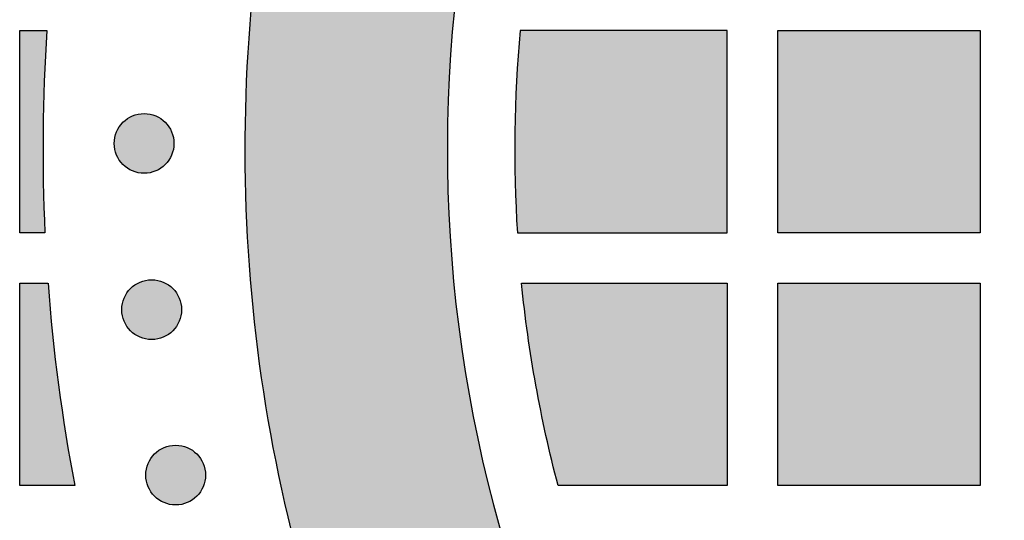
# Model space of a CAD drawing. Header units: millimetres. Extents: x -3873 to -97, y 912 to 4165.
# Tile 433 of 656: x -1848 to -1790, y 2998 to 3028. Entities that reach past the tile are written whole.
import ezdxf

# ---------------------------------------------------------------- set-up
doc = ezdxf.new("R2010")
doc.units = ezdxf.units.MM
doc.layers.add('pattern', color=7, linetype='Continuous', true_color=0x000000)

msp = doc.modelspace()

# ---------------------------------------------------------------- hatches: boundary and pattern name
at = {"layer": 'pattern'}
for points in [[(-1727.51, 3080.489), (-1721.756, 3065.465), (-1735.983, 3071.031), (-1738.491, 3071.965), (-1741.038, 3072.821), (-1743.619, 3073.597), (-1746.232, 3074.289), (-1748.871, 3074.897), (-1751.533, 3075.418), (-1754.214, 3075.853), (-1756.909, 3076.199), (-1759.614, 3076.457), (-1762.325, 3076.625), (-1765.036, 3076.705), (-1767.745, 3076.695), (-1770.446, 3076.597), (-1773.135, 3076.411), (-1775.808, 3076.139), (-1778.46, 3075.781), (-1779.455, 3075.621), (-1780.448, 3075.44), (-1781.441, 3075.24), (-1782.432, 3075.02), (-1783.421, 3074.779), (-1784.407, 3074.519), (-1785.39, 3074.238), (-1786.369, 3073.937), (-1787.343, 3073.617), (-1788.312, 3073.276), (-1789.275, 3072.916), (-1790.231, 3072.537), (-1791.181, 3072.138), (-1792.123, 3071.72), (-1793.057, 3071.282), (-1793.982, 3070.827), (-1794.898, 3070.353), (-1795.803, 3069.86), (-1796.699, 3069.35), (-1797.584, 3068.822), (-1798.457, 3068.278), (-1799.318, 3067.716), (-1800.167, 3067.138), (-1801.003, 3066.544), (-1801.826, 3065.935), (-1802.635, 3065.31), (-1803.429, 3064.671), (-1804.21, 3064.018), (-1804.975, 3063.351), (-1805.726, 3062.671), (-1806.461, 3061.978), (-1807.18, 3061.273), (-1807.885, 3060.554), (-1808.578, 3059.819), (-1809.258, 3059.069), (-1809.925, 3058.303), (-1810.578, 3057.523), (-1811.217, 3056.728), (-1811.842, 3055.919), (-1812.451, 3055.096), (-1813.045, 3054.26), (-1813.623, 3053.411), (-1814.185, 3052.55), (-1814.729, 3051.677), (-1815.257, 3050.792), (-1815.767, 3049.897), (-1816.259, 3048.991), (-1816.734, 3048.075), (-1817.189, 3047.15), (-1817.626, 3046.216), (-1818.045, 3045.274), (-1818.443, 3044.324), (-1818.823, 3043.368), (-1819.183, 3042.405), (-1819.524, 3041.436), (-1819.844, 3040.462), (-1820.145, 3039.483), (-1820.425, 3038.5), (-1820.686, 3037.514), (-1820.926, 3036.525), (-1821.147, 3035.534), (-1821.347, 3034.541), (-1821.528, 3033.548), (-1821.688, 3032.553), (-1822.046, 3029.901), (-1822.318, 3027.228), (-1822.504, 3024.539), (-1822.602, 3021.838), (-1822.611, 3019.13), (-1822.532, 3016.418), (-1822.364, 3013.707), (-1822.106, 3011.002), (-1821.76, 3008.307), (-1821.325, 3005.626), (-1820.804, 3002.964), (-1820.196, 3000.325), (-1819.503, 2997.712), (-1818.728, 2995.131), (-1817.872, 2992.584), (-1816.938, 2990.076), (-1811.372, 2975.849), (-1826.396, 2981.603), (-1827.062, 2983.13), (-1827.702, 2984.672), (-1828.316, 2986.228), (-1828.904, 2987.798), (-1829.464, 2989.382), (-1829.998, 2990.977), (-1830.504, 2992.585), (-1830.982, 2994.204), (-1831.431, 2995.833), (-1831.852, 2997.472), (-1832.243, 2999.119), (-1832.606, 3000.775), (-1832.939, 3002.438), (-1833.242, 3004.107), (-1833.515, 3005.782), (-1833.759, 3007.463), (-1833.972, 3009.147), (-1834.155, 3010.834), (-1834.307, 3012.524), (-1834.43, 3014.216), (-1834.521, 3015.908), (-1834.583, 3017.6), (-1834.614, 3019.292), (-1834.615, 3020.982), (-1834.586, 3022.669), (-1834.527, 3024.354), (-1834.438, 3026.034), (-1834.319, 3027.71), (-1834.171, 3029.38), (-1833.994, 3031.043), (-1833.788, 3032.7), (-1833.553, 3034.349), (-1833.355, 3035.574), (-1833.133, 3036.8), (-1832.886, 3038.024), (-1832.614, 3039.246), (-1832.318, 3040.465), (-1831.996, 3041.681), (-1831.65, 3042.893), (-1831.28, 3044.099), (-1830.884, 3045.3), (-1830.465, 3046.495), (-1830.021, 3047.682), (-1829.553, 3048.862), (-1829.061, 3050.033), (-1828.545, 3051.194), (-1828.006, 3052.345), (-1827.444, 3053.486), (-1826.86, 3054.615), (-1826.253, 3055.732), (-1825.624, 3056.836), (-1824.973, 3057.927), (-1824.302, 3059.003), (-1823.609, 3060.065), (-1822.897, 3061.112), (-1822.164, 3062.142), (-1821.413, 3063.157), (-1820.643, 3064.154), (-1819.855, 3065.134), (-1819.05, 3066.097), (-1818.227, 3067.04), (-1817.389, 3067.966), (-1816.534, 3068.872), (-1815.665, 3069.758), (-1814.778, 3070.627), (-1813.872, 3071.482), (-1812.947, 3072.32), (-1812.003, 3073.143), (-1811.041, 3073.948), (-1810.061, 3074.736), (-1809.064, 3075.506), (-1808.049, 3076.258), (-1807.018, 3076.99), (-1805.972, 3077.702), (-1804.91, 3078.395), (-1803.833, 3079.066), (-1802.743, 3079.717), (-1801.639, 3080.346), (-1800.522, 3080.953), (-1799.393, 3081.538), (-1798.252, 3082.099), (-1797.101, 3082.638), (-1795.939, 3083.154), (-1794.769, 3083.646), (-1793.589, 3084.114), (-1792.402, 3084.558), (-1791.207, 3084.977), (-1790.006, 3085.373), (-1788.799, 3085.743), (-1787.588, 3086.089), (-1786.372, 3086.411), (-1785.153, 3086.707), (-1783.931, 3086.979), (-1782.707, 3087.226), (-1781.481, 3087.448), (-1780.256, 3087.646), (-1778.607, 3087.881), (-1776.95, 3088.087), (-1775.286, 3088.264), (-1773.616, 3088.412), (-1771.941, 3088.531), (-1770.261, 3088.62), (-1768.576, 3088.679), (-1766.889, 3088.708), (-1765.199, 3088.707), (-1763.507, 3088.676), (-1761.815, 3088.614), (-1760.122, 3088.523), (-1758.431, 3088.401), (-1756.741, 3088.248), (-1755.054, 3088.065), (-1753.369, 3087.852), (-1751.689, 3087.609), (-1750.014, 3087.335), (-1748.345, 3087.032), (-1746.682, 3086.699), (-1745.026, 3086.337), (-1743.379, 3085.945), (-1741.74, 3085.524), (-1740.111, 3085.075), (-1738.492, 3084.597), (-1736.884, 3084.091), (-1735.288, 3083.558), (-1733.705, 3082.997), (-1732.135, 3082.409), (-1730.579, 3081.795), (-1729.037, 3081.155)], [(-1846.385, 3027.242), (-1846.541, 3024.245), (-1846.613, 3021.243), (-1846.6, 3018.241), (-1846.503, 3015.242), (-1848.002, 3015.242), (-1848.002, 3027.242)], [(-1818.462, 3015.242), (-1806.002, 3015.242), (-1806.002, 3027.242), (-1818.301, 3027.242), (-1818.422, 3025.746), (-1818.513, 3024.247), (-1818.577, 3022.747), (-1818.611, 3021.245), (-1818.617, 3019.743), (-1818.594, 3018.241), (-1818.543, 3016.74)], [(-1791.002, 3015.242), (-1803.002, 3015.242), (-1803.002, 3027.242), (-1791.002, 3027.242)], [(-1839.363, 3021.803), (-1839.391, 3021.831), (-1839.42, 3021.858), (-1839.45, 3021.884), (-1839.481, 3021.911), (-1839.512, 3021.936), (-1839.545, 3021.962), (-1839.578, 3021.986), (-1839.612, 3022.01), (-1839.647, 3022.034), (-1839.683, 3022.056), (-1839.719, 3022.079), (-1839.757, 3022.1), (-1839.795, 3022.12), (-1839.833, 3022.14), (-1839.873, 3022.159), (-1839.913, 3022.177), (-1839.954, 3022.194), (-1839.995, 3022.21), (-1840.037, 3022.225), (-1840.079, 3022.239), (-1840.122, 3022.252), (-1840.166, 3022.264), (-1840.21, 3022.275), (-1840.254, 3022.285), (-1840.299, 3022.294), (-1840.344, 3022.301), (-1840.389, 3022.308), (-1840.434, 3022.313), (-1840.48, 3022.317), (-1840.526, 3022.32), (-1840.572, 3022.322), (-1840.618, 3022.323), (-1840.663, 3022.322), (-1840.709, 3022.32), (-1840.755, 3022.317), (-1840.801, 3022.313), (-1840.846, 3022.308), (-1840.892, 3022.301), (-1840.936, 3022.294), (-1840.981, 3022.285), (-1841.025, 3022.275), (-1841.069, 3022.264), (-1841.113, 3022.252), (-1841.156, 3022.239), (-1841.198, 3022.225), (-1841.24, 3022.21), (-1841.282, 3022.194), (-1841.322, 3022.177), (-1841.362, 3022.159), (-1841.402, 3022.14), (-1841.441, 3022.12), (-1841.479, 3022.1), (-1841.516, 3022.079), (-1841.552, 3022.056), (-1841.588, 3022.034), (-1841.623, 3022.01), (-1841.657, 3021.986), (-1841.69, 3021.962), (-1841.723, 3021.936), (-1841.754, 3021.911), (-1841.785, 3021.884), (-1841.815, 3021.858), (-1841.844, 3021.831), (-1841.872, 3021.803), (-1841.9, 3021.775), (-1841.927, 3021.746), (-1841.954, 3021.716), (-1841.98, 3021.685), (-1842.006, 3021.654), (-1842.031, 3021.621), (-1842.055, 3021.588), (-1842.08, 3021.554), (-1842.103, 3021.519), (-1842.126, 3021.483), (-1842.148, 3021.447), (-1842.169, 3021.409), (-1842.189, 3021.371), (-1842.209, 3021.333), (-1842.228, 3021.293), (-1842.246, 3021.253), (-1842.263, 3021.212), (-1842.279, 3021.171), (-1842.294, 3021.129), (-1842.308, 3021.087), (-1842.321, 3021.044), (-1842.333, 3021), (-1842.344, 3020.956), (-1842.354, 3020.912), (-1842.363, 3020.867), (-1842.371, 3020.822), (-1842.377, 3020.777), (-1842.382, 3020.732), (-1842.387, 3020.686), (-1842.389, 3020.64), (-1842.391, 3020.594), (-1842.392, 3020.548), (-1842.391, 3020.502), (-1842.389, 3020.457), (-1842.387, 3020.411), (-1842.382, 3020.365), (-1842.377, 3020.32), (-1842.371, 3020.274), (-1842.363, 3020.229), (-1842.354, 3020.185), (-1842.344, 3020.141), (-1842.333, 3020.097), (-1842.321, 3020.053), (-1842.308, 3020.01), (-1842.294, 3019.968), (-1842.279, 3019.926), (-1842.263, 3019.884), (-1842.246, 3019.844), (-1842.228, 3019.804), (-1842.209, 3019.764), (-1842.189, 3019.725), (-1842.169, 3019.687), (-1842.148, 3019.65), (-1842.126, 3019.614), (-1842.103, 3019.578), (-1842.08, 3019.543), (-1842.055, 3019.509), (-1842.031, 3019.476), (-1842.006, 3019.443), (-1841.98, 3019.412), (-1841.954, 3019.381), (-1841.927, 3019.351), (-1841.9, 3019.322), (-1841.872, 3019.294), (-1841.844, 3019.266), (-1841.815, 3019.239), (-1841.785, 3019.212), (-1841.754, 3019.186), (-1841.723, 3019.16), (-1841.69, 3019.135), (-1841.657, 3019.11), (-1841.623, 3019.086), (-1841.588, 3019.063), (-1841.552, 3019.04), (-1841.516, 3019.018), (-1841.479, 3018.997), (-1841.441, 3018.976), (-1841.402, 3018.957), (-1841.362, 3018.938), (-1841.322, 3018.92), (-1841.282, 3018.903), (-1841.24, 3018.887), (-1841.198, 3018.872), (-1841.156, 3018.858), (-1841.113, 3018.845), (-1841.069, 3018.833), (-1841.025, 3018.822), (-1840.981, 3018.812), (-1840.936, 3018.803), (-1840.892, 3018.795), (-1840.846, 3018.789), (-1840.801, 3018.784), (-1840.755, 3018.779), (-1840.709, 3018.776), (-1840.663, 3018.775), (-1840.618, 3018.774), (-1840.572, 3018.775), (-1840.526, 3018.776), (-1840.48, 3018.779), (-1840.434, 3018.784), (-1840.389, 3018.789), (-1840.344, 3018.795), (-1840.299, 3018.803), (-1840.254, 3018.812), (-1840.21, 3018.822), (-1840.166, 3018.833), (-1840.122, 3018.845), (-1840.079, 3018.858), (-1840.037, 3018.872), (-1839.995, 3018.887), (-1839.954, 3018.903), (-1839.913, 3018.92), (-1839.873, 3018.938), (-1839.833, 3018.957), (-1839.795, 3018.976), (-1839.757, 3018.997), (-1839.719, 3019.018), (-1839.683, 3019.04), (-1839.647, 3019.063), (-1839.612, 3019.086), (-1839.578, 3019.11), (-1839.545, 3019.135), (-1839.512, 3019.16), (-1839.481, 3019.186), (-1839.45, 3019.212), (-1839.42, 3019.239), (-1839.391, 3019.266), (-1839.363, 3019.294), (-1839.335, 3019.322), (-1839.308, 3019.351), (-1839.282, 3019.381), (-1839.255, 3019.412), (-1839.23, 3019.443), (-1839.204, 3019.476), (-1839.18, 3019.509), (-1839.156, 3019.543), (-1839.132, 3019.578), (-1839.109, 3019.614), (-1839.087, 3019.65), (-1839.066, 3019.687), (-1839.046, 3019.725), (-1839.026, 3019.764), (-1839.007, 3019.804), (-1838.989, 3019.844), (-1838.972, 3019.884), (-1838.956, 3019.926), (-1838.941, 3019.968), (-1838.927, 3020.01), (-1838.914, 3020.053), (-1838.902, 3020.097), (-1838.891, 3020.141), (-1838.881, 3020.185), (-1838.872, 3020.229), (-1838.865, 3020.274), (-1838.858, 3020.32), (-1838.853, 3020.365), (-1838.849, 3020.411), (-1838.846, 3020.457), (-1838.844, 3020.502), (-1838.843, 3020.548), (-1838.844, 3020.594), (-1838.846, 3020.64), (-1838.849, 3020.686), (-1838.853, 3020.732), (-1838.858, 3020.777), (-1838.865, 3020.822), (-1838.872, 3020.867), (-1838.881, 3020.912), (-1838.891, 3020.956), (-1838.902, 3021), (-1838.914, 3021.044), (-1838.927, 3021.087), (-1838.941, 3021.129), (-1838.956, 3021.171), (-1838.972, 3021.212), (-1838.989, 3021.253), (-1839.007, 3021.293), (-1839.026, 3021.333), (-1839.046, 3021.371), (-1839.066, 3021.409), (-1839.087, 3021.447), (-1839.109, 3021.483), (-1839.132, 3021.519), (-1839.156, 3021.554), (-1839.18, 3021.588), (-1839.204, 3021.621), (-1839.23, 3021.654), (-1839.255, 3021.685), (-1839.282, 3021.716), (-1839.308, 3021.746), (-1839.335, 3021.775)], [(-1844.736, 3000.242), (-1848.002, 3000.242), (-1848.002, 3012.242), (-1846.322, 3012.242), (-1846.053, 3009.227), (-1845.699, 3006.219), (-1845.26, 3003.223)], [(-1838.913, 3011.934), (-1838.942, 3011.962), (-1838.971, 3011.989), (-1839, 3012.016), (-1839.031, 3012.042), (-1839.063, 3012.068), (-1839.095, 3012.093), (-1839.129, 3012.117), (-1839.163, 3012.141), (-1839.198, 3012.165), (-1839.233, 3012.188), (-1839.27, 3012.21), (-1839.307, 3012.231), (-1839.345, 3012.251), (-1839.384, 3012.271), (-1839.423, 3012.29), (-1839.463, 3012.308), (-1839.504, 3012.325), (-1839.545, 3012.341), (-1839.587, 3012.356), (-1839.63, 3012.37), (-1839.673, 3012.383), (-1839.716, 3012.395), (-1839.76, 3012.406), (-1839.804, 3012.416), (-1839.849, 3012.425), (-1839.894, 3012.433), (-1839.939, 3012.439), (-1839.985, 3012.444), (-1840.03, 3012.448), (-1840.076, 3012.451), (-1840.122, 3012.453), (-1840.168, 3012.454), (-1840.214, 3012.453), (-1840.26, 3012.451), (-1840.306, 3012.448), (-1840.351, 3012.444), (-1840.397, 3012.439), (-1840.442, 3012.433), (-1840.487, 3012.425), (-1840.532, 3012.416), (-1840.576, 3012.406), (-1840.62, 3012.395), (-1840.663, 3012.383), (-1840.706, 3012.37), (-1840.749, 3012.356), (-1840.791, 3012.341), (-1840.832, 3012.325), (-1840.873, 3012.308), (-1840.913, 3012.29), (-1840.952, 3012.271), (-1840.991, 3012.251), (-1841.029, 3012.231), (-1841.066, 3012.21), (-1841.103, 3012.188), (-1841.138, 3012.165), (-1841.173, 3012.141), (-1841.208, 3012.117), (-1841.241, 3012.093), (-1841.273, 3012.068), (-1841.305, 3012.042), (-1841.336, 3012.016), (-1841.365, 3011.989), (-1841.394, 3011.962), (-1841.423, 3011.934), (-1841.45, 3011.906), (-1841.477, 3011.877), (-1841.504, 3011.847), (-1841.53, 3011.816), (-1841.556, 3011.785), (-1841.581, 3011.752), (-1841.606, 3011.719), (-1841.63, 3011.685), (-1841.653, 3011.65), (-1841.676, 3011.614), (-1841.698, 3011.578), (-1841.719, 3011.54), (-1841.74, 3011.502), (-1841.76, 3011.464), (-1841.778, 3011.424), (-1841.796, 3011.384), (-1841.813, 3011.343), (-1841.829, 3011.302), (-1841.845, 3011.26), (-1841.859, 3011.218), (-1841.872, 3011.175), (-1841.884, 3011.131), (-1841.895, 3011.087), (-1841.905, 3011.043), (-1841.913, 3010.998), (-1841.921, 3010.953), (-1841.928, 3010.908), (-1841.933, 3010.863), (-1841.937, 3010.817), (-1841.94, 3010.771), (-1841.942, 3010.725), (-1841.942, 3010.679), (-1841.942, 3010.634), (-1841.94, 3010.588), (-1841.937, 3010.542), (-1841.933, 3010.496), (-1841.928, 3010.451), (-1841.921, 3010.406), (-1841.913, 3010.361), (-1841.905, 3010.316), (-1841.895, 3010.272), (-1841.884, 3010.228), (-1841.872, 3010.184), (-1841.859, 3010.141), (-1841.845, 3010.099), (-1841.829, 3010.057), (-1841.813, 3010.016), (-1841.796, 3009.975), (-1841.778, 3009.935), (-1841.76, 3009.895), (-1841.74, 3009.857), (-1841.719, 3009.819), (-1841.698, 3009.781), (-1841.676, 3009.745), (-1841.653, 3009.709), (-1841.63, 3009.674), (-1841.606, 3009.64), (-1841.581, 3009.607), (-1841.556, 3009.574), (-1841.53, 3009.543), (-1841.504, 3009.512), (-1841.477, 3009.482), (-1841.45, 3009.453), (-1841.423, 3009.425), (-1841.394, 3009.397), (-1841.365, 3009.37), (-1841.336, 3009.343), (-1841.305, 3009.317), (-1841.273, 3009.291), (-1841.241, 3009.266), (-1841.208, 3009.242), (-1841.173, 3009.218), (-1841.138, 3009.194), (-1841.103, 3009.171), (-1841.066, 3009.149), (-1841.029, 3009.128), (-1840.991, 3009.108), (-1840.952, 3009.088), (-1840.913, 3009.069), (-1840.873, 3009.051), (-1840.832, 3009.034), (-1840.791, 3009.018), (-1840.749, 3009.003), (-1840.706, 3008.989), (-1840.663, 3008.976), (-1840.62, 3008.964), (-1840.576, 3008.953), (-1840.532, 3008.943), (-1840.487, 3008.934), (-1840.442, 3008.926), (-1840.397, 3008.92), (-1840.351, 3008.915), (-1840.306, 3008.911), (-1840.26, 3008.908), (-1840.214, 3008.906), (-1840.168, 3008.905), (-1840.122, 3008.906), (-1840.076, 3008.908), (-1840.03, 3008.911), (-1839.985, 3008.915), (-1839.939, 3008.92), (-1839.894, 3008.926), (-1839.849, 3008.934), (-1839.804, 3008.943), (-1839.76, 3008.953), (-1839.716, 3008.964), (-1839.673, 3008.976), (-1839.63, 3008.989), (-1839.587, 3009.003), (-1839.545, 3009.018), (-1839.504, 3009.034), (-1839.463, 3009.051), (-1839.423, 3009.069), (-1839.384, 3009.088), (-1839.345, 3009.108), (-1839.307, 3009.128), (-1839.27, 3009.149), (-1839.233, 3009.171), (-1839.198, 3009.194), (-1839.163, 3009.218), (-1839.129, 3009.242), (-1839.095, 3009.266), (-1839.063, 3009.291), (-1839.031, 3009.317), (-1839, 3009.343), (-1838.971, 3009.37), (-1838.942, 3009.397), (-1838.913, 3009.425), (-1838.886, 3009.453), (-1838.859, 3009.482), (-1838.832, 3009.512), (-1838.806, 3009.543), (-1838.78, 3009.574), (-1838.755, 3009.607), (-1838.73, 3009.64), (-1838.706, 3009.674), (-1838.683, 3009.709), (-1838.66, 3009.745), (-1838.638, 3009.781), (-1838.617, 3009.819), (-1838.596, 3009.857), (-1838.576, 3009.895), (-1838.558, 3009.935), (-1838.54, 3009.975), (-1838.523, 3010.016), (-1838.507, 3010.057), (-1838.491, 3010.099), (-1838.477, 3010.141), (-1838.464, 3010.184), (-1838.452, 3010.228), (-1838.441, 3010.272), (-1838.431, 3010.316), (-1838.423, 3010.361), (-1838.415, 3010.406), (-1838.409, 3010.451), (-1838.403, 3010.496), (-1838.399, 3010.542), (-1838.396, 3010.588), (-1838.394, 3010.634), (-1838.394, 3010.679), (-1838.394, 3010.725), (-1838.396, 3010.771), (-1838.399, 3010.817), (-1838.403, 3010.863), (-1838.409, 3010.908), (-1838.415, 3010.953), (-1838.423, 3010.998), (-1838.431, 3011.043), (-1838.441, 3011.087), (-1838.452, 3011.131), (-1838.464, 3011.175), (-1838.477, 3011.218), (-1838.491, 3011.26), (-1838.507, 3011.302), (-1838.523, 3011.343), (-1838.54, 3011.384), (-1838.558, 3011.424), (-1838.576, 3011.464), (-1838.596, 3011.502), (-1838.617, 3011.54), (-1838.638, 3011.578), (-1838.66, 3011.614), (-1838.683, 3011.65), (-1838.706, 3011.685), (-1838.73, 3011.719), (-1838.755, 3011.752), (-1838.78, 3011.785), (-1838.806, 3011.816), (-1838.832, 3011.847), (-1838.859, 3011.877), (-1838.886, 3011.906)], [(-1818.216, 3012.242), (-1806.002, 3012.242), (-1806.002, 3000.242), (-1816.047, 3000.242), (-1816.419, 3001.72), (-1816.763, 3003.207), (-1817.078, 3004.7), (-1817.364, 3006.2), (-1817.621, 3007.704), (-1817.849, 3009.213), (-1818.047, 3010.726)], [(-1803.002, 3000.242), (-1803.002, 3012.242), (-1791.002, 3012.242), (-1791.002, 3000.242)], [(-1837.49, 3002.113), (-1837.518, 3002.14), (-1837.547, 3002.167), (-1837.577, 3002.194), (-1837.608, 3002.22), (-1837.639, 3002.246), (-1837.672, 3002.271), (-1837.705, 3002.296), (-1837.739, 3002.32), (-1837.774, 3002.344), (-1837.81, 3002.366), (-1837.846, 3002.388), (-1837.884, 3002.41), (-1837.922, 3002.43), (-1837.96, 3002.45), (-1838, 3002.469), (-1838.04, 3002.487), (-1838.081, 3002.504), (-1838.122, 3002.52), (-1838.164, 3002.535), (-1838.206, 3002.549), (-1838.249, 3002.562), (-1838.293, 3002.574), (-1838.337, 3002.585), (-1838.381, 3002.595), (-1838.426, 3002.604), (-1838.471, 3002.611), (-1838.516, 3002.618), (-1838.561, 3002.623), (-1838.607, 3002.627), (-1838.653, 3002.63), (-1838.699, 3002.632), (-1838.745, 3002.632), (-1838.79, 3002.632), (-1838.836, 3002.63), (-1838.882, 3002.627), (-1838.928, 3002.623), (-1838.973, 3002.618), (-1839.019, 3002.611), (-1839.063, 3002.604), (-1839.108, 3002.595), (-1839.152, 3002.585), (-1839.196, 3002.574), (-1839.24, 3002.562), (-1839.283, 3002.549), (-1839.325, 3002.535), (-1839.367, 3002.52), (-1839.409, 3002.504), (-1839.449, 3002.487), (-1839.489, 3002.469), (-1839.529, 3002.45), (-1839.568, 3002.43), (-1839.606, 3002.41), (-1839.643, 3002.388), (-1839.679, 3002.366), (-1839.715, 3002.344), (-1839.75, 3002.32), (-1839.784, 3002.296), (-1839.817, 3002.271), (-1839.85, 3002.246), (-1839.881, 3002.22), (-1839.912, 3002.194), (-1839.942, 3002.167), (-1839.971, 3002.14), (-1839.999, 3002.113), (-1840.027, 3002.085), (-1840.054, 3002.056), (-1840.081, 3002.026), (-1840.107, 3001.995), (-1840.133, 3001.963), (-1840.158, 3001.931), (-1840.182, 3001.898), (-1840.207, 3001.864), (-1840.23, 3001.829), (-1840.253, 3001.793), (-1840.275, 3001.756), (-1840.296, 3001.719), (-1840.316, 3001.681), (-1840.336, 3001.642), (-1840.355, 3001.603), (-1840.373, 3001.563), (-1840.39, 3001.522), (-1840.406, 3001.481), (-1840.421, 3001.439), (-1840.435, 3001.396), (-1840.448, 3001.353), (-1840.46, 3001.31), (-1840.471, 3001.266), (-1840.481, 3001.222), (-1840.49, 3001.177), (-1840.498, 3001.132), (-1840.504, 3001.087), (-1840.509, 3001.041), (-1840.514, 3000.996), (-1840.516, 3000.95), (-1840.518, 3000.904), (-1840.519, 3000.858), (-1840.518, 3000.812), (-1840.516, 3000.766), (-1840.514, 3000.721), (-1840.509, 3000.675), (-1840.504, 3000.629), (-1840.498, 3000.584), (-1840.49, 3000.539), (-1840.481, 3000.495), (-1840.471, 3000.45), (-1840.46, 3000.406), (-1840.448, 3000.363), (-1840.435, 3000.32), (-1840.421, 3000.277), (-1840.406, 3000.236), (-1840.39, 3000.194), (-1840.373, 3000.153), (-1840.355, 3000.113), (-1840.336, 3000.074), (-1840.316, 3000.035), (-1840.296, 2999.997), (-1840.275, 2999.96), (-1840.253, 2999.923), (-1840.23, 2999.888), (-1840.207, 2999.853), (-1840.182, 2999.819), (-1840.158, 2999.785), (-1840.133, 2999.753), (-1840.107, 2999.721), (-1840.081, 2999.691), (-1840.054, 2999.661), (-1840.027, 2999.632), (-1839.999, 2999.604), (-1839.971, 2999.576), (-1839.942, 2999.549), (-1839.912, 2999.522), (-1839.881, 2999.496), (-1839.85, 2999.47), (-1839.817, 2999.445), (-1839.784, 2999.42), (-1839.75, 2999.396), (-1839.715, 2999.373), (-1839.679, 2999.35), (-1839.643, 2999.328), (-1839.606, 2999.307), (-1839.568, 2999.286), (-1839.529, 2999.267), (-1839.489, 2999.248), (-1839.449, 2999.23), (-1839.409, 2999.213), (-1839.367, 2999.197), (-1839.325, 2999.182), (-1839.283, 2999.167), (-1839.24, 2999.154), (-1839.196, 2999.142), (-1839.152, 2999.131), (-1839.108, 2999.122), (-1839.063, 2999.113), (-1839.019, 2999.105), (-1838.973, 2999.099), (-1838.928, 2999.093), (-1838.882, 2999.089), (-1838.836, 2999.086), (-1838.79, 2999.084), (-1838.745, 2999.084), (-1838.699, 2999.084), (-1838.653, 2999.086), (-1838.607, 2999.089), (-1838.561, 2999.093), (-1838.516, 2999.099), (-1838.471, 2999.105), (-1838.426, 2999.113), (-1838.381, 2999.122), (-1838.337, 2999.131), (-1838.293, 2999.142), (-1838.249, 2999.154), (-1838.206, 2999.167), (-1838.164, 2999.182), (-1838.122, 2999.197), (-1838.081, 2999.213), (-1838.04, 2999.23), (-1838, 2999.248), (-1837.96, 2999.267), (-1837.922, 2999.286), (-1837.884, 2999.307), (-1837.846, 2999.328), (-1837.81, 2999.35), (-1837.774, 2999.373), (-1837.739, 2999.396), (-1837.705, 2999.42), (-1837.672, 2999.445), (-1837.639, 2999.47), (-1837.608, 2999.496), (-1837.577, 2999.522), (-1837.547, 2999.549), (-1837.518, 2999.576), (-1837.49, 2999.604), (-1837.462, 2999.632), (-1837.435, 2999.661), (-1837.409, 2999.691), (-1837.382, 2999.721), (-1837.357, 2999.753), (-1837.331, 2999.785), (-1837.307, 2999.819), (-1837.283, 2999.853), (-1837.259, 2999.888), (-1837.236, 2999.923), (-1837.214, 2999.96), (-1837.193, 2999.997), (-1837.173, 3000.035), (-1837.153, 3000.074), (-1837.134, 3000.113), (-1837.116, 3000.153), (-1837.099, 3000.194), (-1837.083, 3000.236), (-1837.068, 3000.277), (-1837.054, 3000.32), (-1837.041, 3000.363), (-1837.029, 3000.406), (-1837.018, 3000.45), (-1837.008, 3000.495), (-1836.999, 3000.539), (-1836.992, 3000.584), (-1836.985, 3000.629), (-1836.98, 3000.675), (-1836.976, 3000.721), (-1836.973, 3000.766), (-1836.971, 3000.812), (-1836.97, 3000.858), (-1836.971, 3000.904), (-1836.973, 3000.95), (-1836.976, 3000.996), (-1836.98, 3001.041), (-1836.985, 3001.087), (-1836.992, 3001.132), (-1836.999, 3001.177), (-1837.008, 3001.222), (-1837.018, 3001.266), (-1837.029, 3001.31), (-1837.041, 3001.353), (-1837.054, 3001.396), (-1837.068, 3001.439), (-1837.083, 3001.481), (-1837.099, 3001.522), (-1837.116, 3001.563), (-1837.134, 3001.603), (-1837.153, 3001.642), (-1837.173, 3001.681), (-1837.193, 3001.719), (-1837.214, 3001.756), (-1837.236, 3001.793), (-1837.259, 3001.829), (-1837.283, 3001.864), (-1837.307, 3001.898), (-1837.331, 3001.931), (-1837.357, 3001.963), (-1837.382, 3001.995), (-1837.409, 3002.026), (-1837.435, 3002.056), (-1837.462, 3002.085)]]:
    msp.add_hatch(color=256, dxfattribs=at).paths.add_polyline_path(points, flags=0)

# ---------------------------------------------------------------- linework, layer by layer
for points in [[(-1846.503, 3015.242), (-1848.002, 3015.242), (-1848.002, 3027.242), (-1846.385, 3027.242)], [(-1818.462, 3015.242), (-1806.002, 3015.242), (-1806.002, 3027.242), (-1818.301, 3027.242)], [(-1844.736, 3000.242), (-1848.002, 3000.242), (-1848.002, 3012.242), (-1846.322, 3012.242)], [(-1818.216, 3012.242), (-1806.002, 3012.242), (-1806.002, 3000.242), (-1816.047, 3000.242)]]:
    msp.add_lwpolyline(points, dxfattribs=at)
for points in [[(-1791.002, 3015.242), (-1803.002, 3015.242), (-1803.002, 3027.242), (-1791.002, 3027.242)], [(-1803.002, 3000.242), (-1803.002, 3012.242), (-1791.002, 3012.242), (-1791.002, 3000.242)]]:
    msp.add_lwpolyline(points, close=True, dxfattribs=at)
for centre in [(-1840.618, 3020.548), (-1840.168, 3010.679), (-1838.745, 3000.858)]:
    msp.add_circle(centre, 1.774, dxfattribs=at)
at = {"layer": 'pattern', "extrusion": (0, 0, -1)}
for radius, start, end in [(94.651, 335.94227, 8.60409), (78.651, 345.30885, 354.201)]:
    msp.add_arc((1739.967, 3020.188), radius, start, end, dxfattribs=at)
at = {"layer": 'pattern'}
for radius, start, end in [(82.651, 171.39591, 201.36652), (106.651, 176.20795, 182.65839), (78.651, 174.85488, 183.60586), (106.651, 184.2732, 190.77923)]:
    msp.add_arc((-1739.967, 3020.188), radius, start, end, dxfattribs=at)

doc.saveas('drawing.dxf')
